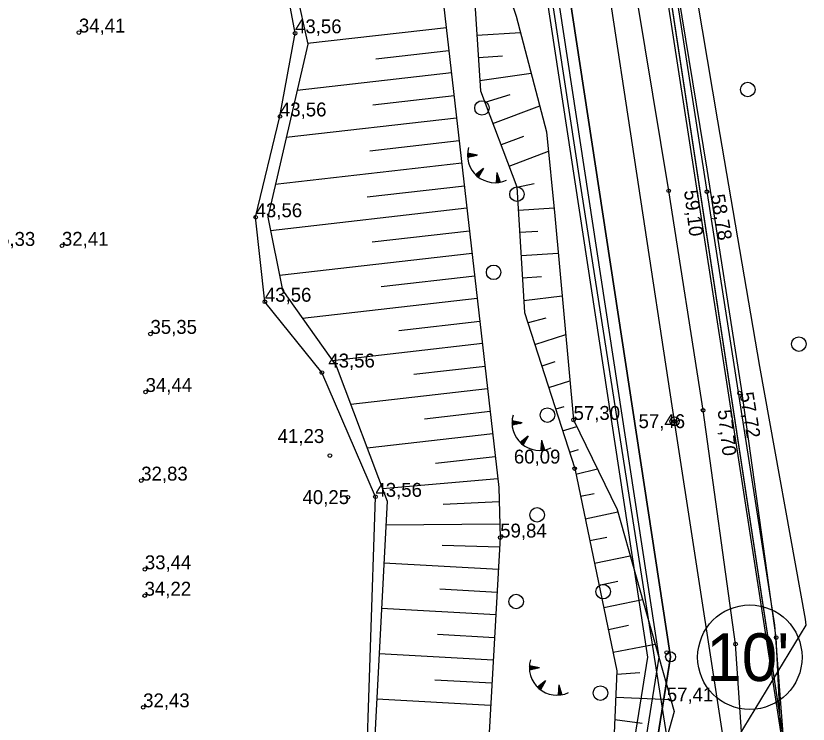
# Model space of a CAD drawing. Extents: x 700746 to 706058, y 6570320 to 6580460.
# Drawn here: x 703244.7 to 703384.3, y 6576520.1 to 6576644.9 of the extents above; entities that cross this region are included whole.
import ezdxf

# ---------------------------------------------------------------- set-up
doc = ezdxf.new("R2010")
doc.units = 0
for name, color, linetype in [('HALJASTUS', 7, 'Continuous'), ('illumineerimisjooned', 7, 'Continuous'), ('Kaitsevöönd', 7, 'Continuous'), ('kataster', 7, 'Continuous'), ('KORGUS-EH2000', 7, 'Continuous'), ('KPOHULIIN', 7, 'Continuous'), ('PIIR', 7, 'Continuous'), ('Plokid', 7, 'Continuous'), ('POST', 7, 'Continuous'), ('RELJEEF', 7, 'Continuous'), ('TEE', 7, 'Continuous'), ('Tmaad_maeeraldised_kehtivad', 7, 'Continuous'), ('VEEKOGU', 7, 'Continuous'), ('VTRASS', 7, 'Continuous'), ('VWX2_MV_PLOKK', 7, 'Continuous')]:
    doc.layers.add(name, color=color, linetype=linetype)

msp = doc.modelspace()

# ---------------------------------------------------------------- linework, layer by layer
at = {"layer": 'HALJASTUS'}
for centre in [(703373.69, 6576631.96), (703326.83, 6576628.71), (703333, 6576613.52), (703328.89, 6576599.75), (703382.7, 6576587.1), (703338.38, 6576574.6), (703336.55, 6576557.02), (703348.2, 6576543.49), (703332.86, 6576541.75), (703347.72, 6576525.61)]:
    msp.add_circle(centre, 1.28, dxfattribs=at)
at = {"layer": 'illumineerimisjooned'}
msp.add_lwpolyline([(703275.45, 6577071.68), (703358.03, 6576531.93), (703309.57, 6576228.79), (703291.69, 6575965.8), (703292.02, 6575933.77), (703296.8, 6575575.06), (702854, 6575511.22), (702839.23, 6575620.77), (702850.34, 6575977.31), (702784.78, 6576064.06), (702784.62, 6576095.83), (702844.43, 6576209.85), (702855.46, 6576267.3), (702846.53, 6576489.41), (702878.89, 6576547.09), (702976.89, 6576643.26), (702915.33, 6577059.56)], dxfattribs=at)
at = {"layer": 'Kaitsevöönd'}
for points in [[(703294.41, 6577068.37), (703355.65, 6576672.76), (703381.7, 6576504.41), (703381.65, 6576500.93), (703378.17, 6576481.28), (703346.05, 6576297.71), (703328.2, 6576197.08), (703364.66, 6576062.16)], [(703344.9, 6576060.57), (703308.07, 6576196.97), (703332.57, 6576335.91), (703361.8, 6576503.07), (703344.23, 6576615.3), (703332.06, 6576694.74), (703304.44, 6576872.64)], [(703341.02, 6576780.18), (703353.27, 6576691.8), (703361.05, 6576648.11), (703361.38, 6576646.79), (703378.43, 6576537.56), (703379.92, 6576517.69), (703382.07, 6576503.63), (703404.08, 6576352.03), (703454.73, 6576005.46)]]:
    msp.add_lwpolyline(points, dxfattribs=at)
at = {"layer": 'kataster'}
msp.add_lwpolyline([(702852.27, 6575508.89), (702837.26, 6575620.73), (702848.38, 6575976.59), (702782.85, 6576063.35), (702782.57, 6576096.37), (702842.53, 6576210.56), (702853.4, 6576267.5), (702844.46, 6576489.93), (702877.29, 6576548.25), (702974.72, 6576643.9), (702913.57, 6577058.07), (702784.04, 6577102.84), (702746.48, 6577248.7), (702719.69, 6577297.36), (702713.81, 6577334.91), (703089.87, 6577211.79), (703231.53, 6577106.55), (703277.36, 6577072.83), (703360.09, 6576531.99), (703311.6, 6576228.52), (703293.62, 6575965.66), (703298.84, 6575573.29)], close=True, dxfattribs=at)
msp.add_lwpolyline([(703361.97, 6576073.22), (703340.19, 6576155.31), (703330.14, 6576199.75), (703322.48, 6576226.18), (703316.39, 6576258.52), (703360.09, 6576531.99), (703277.36, 6577072.83)], dxfattribs=at)
at = {"layer": 'KORGUS-EH2000'}
for centre in [(703255.77, 6576642), (703293.88, 6576641.87), (703291.22, 6576627.22), (703359.75, 6576614.11), (703366.49, 6576613.96), (703286.93, 6576609.46), (703252.79, 6576604.43), (703288.56, 6576594.57), (703268.39, 6576588.91), (703298.61, 6576582.09), (703267.53, 6576578.67), (703372.25, 6576578.47), (703365.82, 6576575.44), (703342.98, 6576573.75), (703360.78, 6576573.5), (703300.02, 6576567.47), (703343.18, 6576565.16), (703266.76, 6576563.06), (703303.21, 6576560.12), (703308.05, 6576560.2), (703330.05, 6576553.02), (703267.4, 6576547.43), (703267.36, 6576542.78), (703371.54, 6576534.25), (703378.7, 6576535.4), (703359.42, 6576532.76), (703267.1, 6576523.11)]:
    msp.add_circle(centre, 0.32, dxfattribs=at)
at = {"layer": 'KPOHULIIN'}
msp.add_lwpolyline([(703335.89, 6576129.69), (703317.61, 6576196.56), (703334.12, 6576290.28), (703354.88, 6576408.94), (703371.63, 6576502.97), (703360.78, 6576573.5), (703348.19, 6576656.26), (703310.09, 6576902.12)], dxfattribs=at)
at = {"layer": 'PIIR'}
for centre, radius in [((703374.06, 6576531.94), 9.2), ((703360.09, 6576531.99), 0.88)]:
    msp.add_circle(centre, radius, dxfattribs=at)
at = {"layer": 'Plokid'}
msp.add_line((703296.17, 6577067.83), (703382.07, 6576503.63), dxfattribs=at)
msp.add_lwpolyline([(703290.64, 6576959.22), (703356.01, 6576531.94), (703307.59, 6576229.01), (703289.69, 6575965.85), (703290.02, 6575933.75), (703291.51, 6575829.64), (703294.32, 6575609.52), (703294.77, 6575576.79), (703154.76, 6575556.6), (703019.06, 6575536.97), (703053.36, 6575698.14), (703145.59, 6575981.92), (703123.04, 6576234.88), (703120.61, 6576749.6), (703011.59, 6576989.47), (702968.34, 6577084.63), (702917.3, 6577059.88)], dxfattribs=at)
at = {"layer": 'POST'}
for radius in [0.8, 0.0747]:
    msp.add_circle((703360.78, 6576573.5), radius, dxfattribs=at)
at = {"layer": 'RELJEEF'}
for p, q in [((703320.56, 6576642.83), (703296.1, 6576640.04)), ((703325.95, 6576641.53), (703333.61, 6576642.02)), ((703308.1, 6576637.38), (703321.01, 6576638.86)), ((703330.43, 6576637.81), (703326.21, 6576637.53)), ((703321.46, 6576634.88), (703294.23, 6576631.77)), ((703326.47, 6576633.54), (703335.51, 6576634.86)), ((703307.6, 6576629.27), (703321.92, 6576630.91)), ((703331.76, 6576631.02), (703327.36, 6576629.69)), ((703328.77, 6576625.95), (703337.04, 6576629.08)), ((703322.37, 6576626.94), (703292.31, 6576623.5)), ((703307.09, 6576621.16), (703322.83, 6576622.96)), ((703334.13, 6576623.7), (703330.19, 6576622.21)), ((703331.61, 6576618.47), (703338.58, 6576621.09)), ((703324.27, 6576620.61), (703324.38, 6576620.7)), ((703324.27, 6576620.51), (703324.48, 6576620.68)), ((703324.27, 6576620.4), (703324.59, 6576620.66)), ((703324.27, 6576620.3), (703324.69, 6576620.64)), ((703324.27, 6576620.2), (703324.79, 6576620.62)), ((703326.06, 6576620.37), (703324.28, 6576620.72)), ((703324.28, 6576620.1), (703324.9, 6576620.6)), ((703326.06, 6576620.37), (703324.28, 6576620.02)), ((703324.31, 6576620.03), (703325, 6576620.58)), ((703324.48, 6576620.06), (703325.1, 6576620.56)), ((703324.65, 6576620.1), (703325.21, 6576620.54)), ((703324.82, 6576620.13), (703325.31, 6576620.52)), ((703324.99, 6576620.16), (703325.41, 6576620.5)), ((703325.16, 6576620.2), (703325.51, 6576620.48)), ((703325.33, 6576620.23), (703325.62, 6576620.46)), ((703325.5, 6576620.26), (703325.72, 6576620.44)), ((703325.67, 6576620.3), (703325.82, 6576620.42)), ((703325.84, 6576620.33), (703325.93, 6576620.4)), ((703323.28, 6576618.99), (703290.4, 6576615.23)), ((703327.12, 6576618.07), (703325.7, 6576616.94)), ((703325.78, 6576616.87), (703325.78, 6576617.01)), ((703325.85, 6576616.8), (703325.86, 6576617.07)), ((703325.93, 6576616.73), (703325.95, 6576617.14)), ((703326.01, 6576616.66), (703326.03, 6576617.2)), ((703326.09, 6576616.6), (703326.11, 6576617.27)), ((703326.17, 6576616.54), (703326.19, 6576617.33)), ((703327.12, 6576618.07), (703326.23, 6576616.49)), ((703326.24, 6576616.52), (703326.28, 6576617.4)), ((703326.33, 6576616.67), (703326.36, 6576617.46)), ((703326.42, 6576616.82), (703326.44, 6576617.53)), ((703326.5, 6576616.97), (703326.52, 6576617.59)), ((703326.59, 6576617.12), (703326.6, 6576617.66)), ((703326.67, 6576617.27), (703326.69, 6576617.72)), ((703326.76, 6576617.42), (703326.77, 6576617.79)), ((703326.84, 6576617.57), (703326.85, 6576617.85)), ((703326.93, 6576617.72), (703326.93, 6576617.92)), ((703327.01, 6576617.87), (703327.02, 6576617.98)), ((703329.47, 6576617.35), (703329.33, 6576615.54)), ((703329.69, 6576616.64), (703329.43, 6576616.9)), ((703329.64, 6576616.81), (703329.44, 6576617.01)), ((703329.59, 6576616.97), (703329.45, 6576617.11)), ((703329.53, 6576617.14), (703329.46, 6576617.22)), ((703329.47, 6576617.35), (703330.02, 6576615.62)), ((703329.44, 6576615.55), (703329.34, 6576615.64)), ((703329.64, 6576615.57), (703329.35, 6576615.85)), ((703329.54, 6576615.56), (703329.35, 6576615.75)), ((703329.75, 6576615.58), (703329.36, 6576615.96)), ((703329.84, 6576615.59), (703329.37, 6576616.06)), ((703329.94, 6576615.61), (703329.38, 6576616.17)), ((703329.96, 6576615.82), (703329.39, 6576616.38)), ((703330.01, 6576615.66), (703329.39, 6576616.27)), ((703329.9, 6576615.99), (703329.4, 6576616.48)), ((703329.85, 6576616.15), (703329.41, 6576616.59)), ((703329.75, 6576616.48), (703329.42, 6576616.8)), ((703329.8, 6576616.32), (703329.42, 6576616.69)), ((703306.59, 6576613.05), (703323.74, 6576615.01)), ((703336.04, 6576615.36), (703333, 6576614.72)), ((703324.19, 6576611.04), (703289.55, 6576607.08)), ((703333.25, 6576610.73), (703339.56, 6576611.12)), ((703307.49, 6576605.1), (703324.65, 6576607.07)), ((703336.71, 6576606.93), (703333.5, 6576606.74)), ((703325.1, 6576603.09), (703291.13, 6576599.21)), ((703333.74, 6576602.74), (703340.29, 6576603.15)), ((703309.05, 6576597.23), (703325.55, 6576599.12)), ((703337.32, 6576598.96), (703333.99, 6576598.75)), ((703326.01, 6576595.14), (703295.19, 6576591.62)), ((703334.24, 6576594.76), (703340.98, 6576595.58)), ((703312.15, 6576589.53), (703326.46, 6576591.17)), ((703338.11, 6576591.65), (703334.96, 6576590.85)), ((703336.18, 6576587.05), (703341.61, 6576588.78)), ((703326.92, 6576587.2), (703300.49, 6576584.17)), ((703339.69, 6576583.97), (703337.4, 6576583.24)), ((703314.8, 6576581.78), (703327.37, 6576583.22)), ((703338.62, 6576579.43), (703342.35, 6576580.62)), ((703327.83, 6576579.25), (703303.69, 6576576.49)), ((703316.71, 6576573.95), (703328.28, 6576575.27)), ((703341.28, 6576576.08), (703339.84, 6576575.62)), ((703333.92, 6576573.21), (703332.14, 6576573.56)), ((703332.12, 6576573.24), (703332.44, 6576573.5)), ((703332.12, 6576573.14), (703332.55, 6576573.48)), ((703332.13, 6576573.45), (703332.24, 6576573.54)), ((703332.13, 6576573.35), (703332.34, 6576573.52)), ((703332.13, 6576573.04), (703332.65, 6576573.46)), ((703332.13, 6576572.94), (703332.75, 6576573.44)), ((703333.92, 6576573.21), (703332.14, 6576572.86)), ((703332.17, 6576572.87), (703332.85, 6576573.42)), ((703332.34, 6576572.9), (703332.96, 6576573.4)), ((703332.51, 6576572.94), (703333.06, 6576573.38)), ((703332.68, 6576572.97), (703333.16, 6576573.36)), ((703332.85, 6576573), (703333.27, 6576573.34)), ((703333.02, 6576573.04), (703333.37, 6576573.32)), ((703333.19, 6576573.07), (703333.47, 6576573.3)), ((703333.36, 6576573.1), (703333.58, 6576573.28)), ((703333.53, 6576573.14), (703333.68, 6576573.26)), ((703333.7, 6576573.17), (703333.78, 6576573.24)), ((703341.06, 6576571.81), (703343.54, 6576572.6)), ((703328.74, 6576571.3), (703306.6, 6576568.77)), ((703334.98, 6576570.91), (703333.56, 6576569.78)), ((703334.98, 6576570.91), (703334.08, 6576569.33)), ((703334.78, 6576570.56), (703334.79, 6576570.76)), ((703334.87, 6576570.71), (703334.87, 6576570.82)), ((703333.63, 6576569.71), (703333.64, 6576569.85)), ((703333.71, 6576569.64), (703333.72, 6576569.91)), ((703333.79, 6576569.57), (703333.8, 6576569.98)), ((703333.86, 6576569.5), (703333.88, 6576570.04)), ((703333.94, 6576569.44), (703333.97, 6576570.11)), ((703334.02, 6576569.38), (703334.05, 6576570.17)), ((703334.1, 6576569.36), (703334.13, 6576570.24)), ((703334.19, 6576569.51), (703334.21, 6576570.3)), ((703334.27, 6576569.66), (703334.3, 6576570.37)), ((703334.36, 6576569.81), (703334.38, 6576570.43)), ((703334.44, 6576569.96), (703334.46, 6576570.5)), ((703334.53, 6576570.11), (703334.54, 6576570.56)), ((703334.61, 6576570.26), (703334.62, 6576570.63)), ((703334.7, 6576570.41), (703334.71, 6576570.69)), ((703337.32, 6576570.19), (703337.19, 6576568.38)), ((703337.71, 6576568.99), (703337.26, 6576569.43)), ((703337.65, 6576569.16), (703337.27, 6576569.53)), ((703337.6, 6576569.32), (703337.28, 6576569.64)), ((703337.55, 6576569.48), (703337.29, 6576569.74)), ((703337.44, 6576569.81), (703337.3, 6576569.95)), ((703337.5, 6576569.65), (703337.3, 6576569.85)), ((703337.39, 6576569.98), (703337.31, 6576570.06)), ((703337.32, 6576570.19), (703337.87, 6576568.47)), ((703337.29, 6576568.39), (703337.19, 6576568.49)), ((703337.4, 6576568.4), (703337.2, 6576568.59)), ((703337.5, 6576568.41), (703337.21, 6576568.69)), ((703337.6, 6576568.42), (703337.22, 6576568.8)), ((703337.8, 6576568.45), (703337.23, 6576569.01)), ((703337.7, 6576568.43), (703337.23, 6576568.9)), ((703337.86, 6576568.5), (703337.24, 6576569.11)), ((703337.81, 6576568.66), (703337.25, 6576569.22)), ((703337.76, 6576568.83), (703337.26, 6576569.32)), ((703343.8, 6576568.46), (703342.28, 6576568)), ((703318.62, 6576566.12), (703329.19, 6576567.32)), ((703343.39, 6576564.16), (703347.18, 6576565.11)), ((703329.65, 6576563.35), (703309.31, 6576561.58)), ((703346.63, 6576560.75), (703344.21, 6576560.25)), ((703319.97, 6576558.93), (703329.88, 6576559.36)), ((703345.03, 6576556.33), (703350.77, 6576557.53)), ((703329.99, 6576555.36), (703309.89, 6576555.18)), ((703348.86, 6576553.04), (703345.85, 6576552.42)), ((703319.84, 6576551.7), (703329.96, 6576551.37)), ((703346.66, 6576548.5), (703352.96, 6576549.81)), ((703329.73, 6576547.37), (703309.54, 6576548.53)), ((703350.77, 6576545.27), (703347.48, 6576544.58)), ((703319.41, 6576543.96), (703329.5, 6576543.38)), ((703348.3, 6576540.67), (703355.14, 6576542.1)), ((703329.27, 6576539.39), (703309.12, 6576540.54)), ((703352.68, 6576537.5), (703349.12, 6576536.75)), ((703318.97, 6576535.97), (703329.04, 6576535.39)), ((703349.94, 6576532.84), (703357.37, 6576534.24)), ((703328.82, 6576531.4), (703308.69, 6576532.55)), ((703335.19, 6576530.32), (703335.3, 6576530.4)), ((703335.19, 6576530.21), (703335.4, 6576530.38)), ((703335.19, 6576530.11), (703335.51, 6576530.36)), ((703335.19, 6576530.01), (703335.61, 6576530.34)), ((703335.19, 6576529.91), (703335.71, 6576530.32)), ((703336.98, 6576530.08), (703335.2, 6576530.42)), ((703335.2, 6576529.81), (703335.82, 6576530.3)), ((703335.24, 6576529.74), (703335.92, 6576530.28)), ((703335.4, 6576529.77), (703336.02, 6576530.26)), ((703335.57, 6576529.8), (703336.13, 6576530.25)), ((703336.98, 6576530.08), (703335.2, 6576529.73)), ((703335.74, 6576529.84), (703336.23, 6576530.23)), ((703335.91, 6576529.87), (703336.33, 6576530.21)), ((703336.08, 6576529.9), (703336.44, 6576530.19)), ((703336.25, 6576529.94), (703336.54, 6576530.17)), ((703336.42, 6576529.97), (703336.64, 6576530.15)), ((703336.59, 6576530), (703336.74, 6576530.13)), ((703336.76, 6576530.04), (703336.85, 6576530.11)), ((703354.67, 6576529.16), (703350.6, 6576528.91)), ((703318.53, 6576527.98), (703328.59, 6576527.41)), ((703338.04, 6576527.78), (703336.62, 6576526.65)), ((703338.04, 6576527.78), (703337.15, 6576526.2)), ((703337.68, 6576527.13), (703337.69, 6576527.49)), ((703337.76, 6576527.28), (703337.77, 6576527.56)), ((703337.85, 6576527.43), (703337.85, 6576527.63)), ((703337.93, 6576527.58), (703337.94, 6576527.69)), ((703336.7, 6576526.58), (703336.7, 6576526.71)), ((703336.77, 6576526.5), (703336.78, 6576526.78)), ((703336.85, 6576526.44), (703336.87, 6576526.84)), ((703336.93, 6576526.37), (703336.95, 6576526.91)), ((703337.01, 6576526.31), (703337.03, 6576526.97)), ((703337.09, 6576526.25), (703337.11, 6576527.04)), ((703337.17, 6576526.23), (703337.2, 6576527.1)), ((703337.25, 6576526.38), (703337.28, 6576527.17)), ((703337.34, 6576526.53), (703337.36, 6576527.23)), ((703337.42, 6576526.68), (703337.44, 6576527.3)), ((703337.51, 6576526.83), (703337.53, 6576527.36)), ((703337.59, 6576526.98), (703337.61, 6576527.43)), ((703340.39, 6576527.06), (703340.25, 6576525.25)), ((703340.88, 6576525.53), (703340.31, 6576526.08)), ((703340.82, 6576525.69), (703340.32, 6576526.19)), ((703340.77, 6576525.86), (703340.33, 6576526.29)), ((703340.72, 6576526.02), (703340.34, 6576526.4)), ((703340.61, 6576526.35), (703340.35, 6576526.61)), ((703340.67, 6576526.19), (703340.35, 6576526.5)), ((703340.56, 6576526.52), (703340.36, 6576526.71)), ((703340.51, 6576526.68), (703340.37, 6576526.82)), ((703340.46, 6576526.84), (703340.38, 6576526.92)), ((703340.39, 6576527.06), (703340.94, 6576525.33)), ((703340.36, 6576525.26), (703340.26, 6576525.35)), ((703340.56, 6576525.27), (703340.27, 6576525.56)), ((703340.46, 6576525.26), (703340.27, 6576525.46)), ((703340.67, 6576525.29), (703340.28, 6576525.67)), ((703340.77, 6576525.3), (703340.29, 6576525.77)), ((703340.86, 6576525.32), (703340.3, 6576525.88)), ((703340.93, 6576525.36), (703340.31, 6576525.98)), ((703350.42, 6576524.91), (703360.13, 6576524.47)), ((703328.36, 6576523.41), (703308.27, 6576524.56)), ((703355.1, 6576520.28), (703350.23, 6576520.92))]:
    msp.add_line(p, q, dxfattribs=at)
for points in [[(703294.98, 6576976.89), (703298.01, 6576952.03), (703308.39, 6576903.66), (703310.22, 6576881.63), (703320.05, 6576759.49), (703327.51, 6576726.85), (703331.13, 6576688.4), (703329.02, 6576656.14), (703332.85, 6576644.87), (703338.24, 6576624.53), (703339.69, 6576609.71), (703342.98, 6576573.75), (703350.64, 6576557.99), (703360.73, 6576522.36), (703358.27, 6576513.58), (703356.22, 6576500.08), (703348.18, 6576445.4), (703346.58, 6576371.38), (703340.93, 6576356.93), (703336.91, 6576322.74), (703327.68, 6576295.15), (703320.22, 6576257.66), (703313.5, 6576240.83), (703310.18, 6576232.92)], [(703287.76, 6576969.22), (703301.66, 6576878.37), (703308.4, 6576766.66), (703315.86, 6576734.02), (703319.48, 6576695.57), (703324.84, 6576668.62), (703325.06, 6576655.25), (703326.59, 6576631.7), (703333, 6576614.8), (703334.36, 6576592.7), (703343.18, 6576565.16), (703350.63, 6576529.53), (703350.13, 6576518.58), (703344.56, 6576507.25), (703336.53, 6576452.57), (703334.93, 6576378.55), (703329.28, 6576364.1), (703325.25, 6576329.91), (703316.03, 6576302.32), (703308.57, 6576264.82), (703301.85, 6576248), (703298.53, 6576240.09)], [(703290.63, 6576796.53), (703294.18, 6576752.74), (703301.26, 6576735.92), (703310.06, 6576699.51), (703308, 6576689.73), (703309.22, 6576677.55), (703319.19, 6576654.75), (703329.82, 6576561.84), (703330.05, 6576553.02), (703327.91, 6576515.52), (703314.12, 6576455.74), (703313.17, 6576416.87), (703317.14, 6576393.59), (703321.81, 6576369.95), (703317.51, 6576328.08), (703300.91, 6576256.13), (703281.53, 6576125.34), (703279.97, 6576118.46), (703265.55, 6576092.54), (703268.13, 6576079.38)], [(703266.83, 6576792.91), (703265.85, 6576766.02), (703265.59, 6576757.02), (703265.57, 6576752.12), (703269.68, 6576747.7), (703272.28, 6576741.03), (703280.74, 6576723.22), (703282.91, 6576711.65), (703282.61, 6576689.93), (703283.9, 6576672.63), (703292.01, 6576658.54), (703296.12, 6576639.93), (703289.06, 6576609.48), (703291.66, 6576596.59), (703301.13, 6576583.27), (703310.11, 6576559.44), (703307.34, 6576506.88)]]:
    msp.add_lwpolyline(points, dxfattribs=at)
for centre in [(703329.11, 6576620.38), (703336.97, 6576573.22), (703340.03, 6576530.09)]:
    msp.add_arc(centre, 4.84, 163.4234, 295.1745, dxfattribs=at)
at = {"layer": 'TEE'}
for points in [[(703352.19, 6576141.74), (703333.89, 6576240.91), (703343.28, 6576291), (703349.94, 6576325.8), (703355.47, 6576356.51), (703364.51, 6576409.39), (703371.49, 6576445.79), (703377.05, 6576478.47), (703380.32, 6576501.7), (703378.7, 6576535.4), (703372.61, 6576579.28), (703366.54, 6576617.95), (703359.6, 6576660.21), (703326.86, 6576887.21), (703316.48, 6576960.36), (703310.76, 6576994.71), (703303.15, 6577040.42), (703296.06, 6577071.1), (703290.16, 6577081.59), (703186.34, 6577164.98)], [(703345.4, 6576137.9), (703327.1, 6576237.07), (703336.56, 6576290.12), (703343.25, 6576326.51), (703348.81, 6576358.13), (703358.18, 6576409.8), (703364.65, 6576448.18), (703369.91, 6576476.49), (703373.71, 6576502.52), (703371.54, 6576534.25), (703365.82, 6576575.44), (703359.75, 6576614.11), (703352.81, 6576656.37), (703320.07, 6576883.37), (703309.69, 6576956.52), (703303.97, 6576990.87), (703296.36, 6577036.58), (703289.27, 6577067.26), (703283.37, 6577077.75), (703179.55, 6577161.14)]]:
    msp.add_lwpolyline(points, dxfattribs=at)
at = {"layer": 'Tmaad_maeeraldised_kehtivad'}
msp.add_lwpolyline([(703277.3, 6577072.8), (703360.06, 6576531.93), (703311.56, 6576228.56), (703293.69, 6575965.74), (703294.02, 6575933.8), (703298.82, 6575573.33), (702852.29, 6575508.95), (702837.23, 6575620.66), (702848.32, 6575976.66), (702782.78, 6576063.39), (702782.61, 6576096.32), (702842.53, 6576210.52), (702853.45, 6576267.45), (702844.51, 6576489.89), (702877.28, 6576548.31), (702974.76, 6576643.97), (702913.53, 6577058.07)], dxfattribs=at)
at = {"layer": 'VEEKOGU'}
msp.add_lwpolyline([(703306.29, 6576507.12), (703308.05, 6576560.2), (703298.61, 6576582.09), (703288.56, 6576594.57), (703286.93, 6576609.46), (703291.22, 6576627.22), (703293.88, 6576641.87), (703290.76, 6576658.64), (703281.96, 6576672.8), (703280.75, 6576689.67), (703281.46, 6576711.02), (703279.14, 6576722.88), (703268.88, 6576740.3), (703262.53, 6576749.55), (703257.94, 6576758.68), (703262.55, 6576798.96)], dxfattribs=at)
msp.add_lwpolyline([(703306.29, 6576507.12), (703308.05, 6576560.2), (703298.61, 6576582.09), (703288.56, 6576594.57), (703286.93, 6576609.46), (703291.22, 6576627.22), (703293.88, 6576641.87), (703290.76, 6576658.64), (703281.96, 6576672.8), (703280.75, 6576689.67), (703281.46, 6576711.02), (703279.14, 6576722.88), (703268.88, 6576740.3), (703262.53, 6576749.55), (703257.94, 6576758.68), (703262.55, 6576798.96)], dxfattribs=at)
at = {"layer": 'VTRASS'}
for points in [[(703187.3, 6577168.25), (703294.43, 6577085.21), (703301.24, 6577073.1), (703306.84, 6577037.23), (703313.1, 6577001.74), (703318.33, 6576962.36), (703331.43, 6576870.75), (703362.09, 6576663.78), (703368.34, 6576626.43), (703375.77, 6576583.16), (703383.8, 6576538.66), (703383.92, 6576537.61)], [(703383.92, 6576537.61), (703365.97, 6576507.97), (703351.39, 6576433.02), (703345.21, 6576395.16), (703316.4, 6576213.76)]]:
    msp.add_lwpolyline(points, dxfattribs=at)
at = {"layer": 'VWX2_MV_PLOKK'}
for points in [[(703044.07, 6577449.05), (703125.37, 6577441.7), (703167.08, 6577172.26), (703170.22, 6577152.1), (703231.53, 6577106.55), (703277.36, 6577072.83), (703360.09, 6576531.99), (703311.6, 6576228.52), (703293.62, 6575965.66), (703294.04, 6575933.77), (703295.43, 6575829.7), (703298.36, 6575609.6), (703298.84, 6575573.29), (703155.29, 6575552.59), (703145.59, 6575981.92), (703123.04, 6576234.88), (703120.61, 6576749.6), (703011.59, 6576989.47), (703015.74, 6577110.88), (702996.73, 6577210.32)], [(703170.54, 6577151.86), (703296.17, 6577067.83), (703382.07, 6576503.63), (703324.97, 6576203.4), (703311.73, 6576015.89), (703294.04, 6575933.77), (703293.62, 6575965.66), (703311.6, 6576228.52), (703360.09, 6576531.99), (703277.36, 6577072.83), (703231.53, 6577106.55)]]:
    msp.add_lwpolyline(points, close=True, dxfattribs=at)
msp.add_lwpolyline([(703187.67, 6576999.67), (703190.39, 6576656.32), (703340.88, 6576657.54), (703360.09, 6576531.99), (703311.6, 6576228.52), (703293.62, 6575965.66), (703294.04, 6575933.77), (703295.43, 6575829.7), (703298.36, 6575609.6), (703298.84, 6575573.29), (703155.29, 6575552.59), (703018.17, 6575532.81), (703053.36, 6575698.14), (703145.59, 6575981.92), (703123.04, 6576234.88), (703120.61, 6576749.6), (703011.59, 6576989.47)], dxfattribs=at)
msp.add_lwpolyline([(703187.67, 6576999.67), (703190.39, 6576656.32), (703340.88, 6576657.54), (703360.09, 6576531.99), (703311.6, 6576228.52), (703293.62, 6575965.66), (703294.04, 6575933.77), (703295.43, 6575829.7), (703298.36, 6575609.6), (703298.84, 6575573.29), (703155.29, 6575552.59), (703018.17, 6575532.81), (703053.36, 6575698.14), (703145.59, 6575981.92), (703123.04, 6576234.88), (703120.61, 6576749.6), (703011.59, 6576989.47)], dxfattribs=at)

# ---------------------------------------------------------------- texts
at = {"layer": 'KORGUS-EH2000'}
for s, p in [('34,41 ', (703255.77, 6576642)), ('43,56 ', (703293.88, 6576641.87)), ('43,56 ', (703291.22, 6576627.22)), ('43,56 ', (703286.93, 6576609.46)), ('35,33 ', (703239.88, 6576604.41)), ('32,41 ', (703252.79, 6576604.43)), ('43,56 ', (703288.56, 6576594.57)), ('35,35 ', (703268.39, 6576588.91)), ('43,56 ', (703299.75, 6576582.98)), ('34,44 ', (703267.53, 6576578.67)), ('57,30 ', (703342.98, 6576573.75)), ('57,46 ', (703354.44, 6576572.3)), ('41,23 ', (703290.82, 6576569.68)), ('60,09 ', (703332.46, 6576566.06)), ('32,83 ', (703266.76, 6576563.06)), ('43,56 ', (703308.05, 6576560.2)), ('40,25 ', (703295.2, 6576558.92)), ('59,84 ', (703330.05, 6576553.02)), ('33,44 ', (703267.4, 6576547.43)), ('34,22 ', (703267.36, 6576542.78)), ('57,41 ', (703359.42, 6576524.15)), ('32,43 ', (703267.1, 6576523.11))]:
    msp.add_text(s, height=2.45, dxfattribs=at).set_placement(p)
for s, rotation, p in [('59,10 ', 276.9209, (703362.45, 6576614.11)), ('58,78 ', 279.7611, (703367.17, 6576613.31)), ('57,72 ', 279.1471, (703372.25, 6576578.47)), ('57,70 ', 276.279, (703368.39, 6576575.44))]:
    msp.add_text(s, height=2.45, rotation=rotation, dxfattribs=at).set_placement(p)
at = {"layer": 'PIIR'}
msp.add_text("10'", height=8.4, dxfattribs=at).set_placement((703366.39, 6576527.74))

doc.saveas('drawing.dxf')
